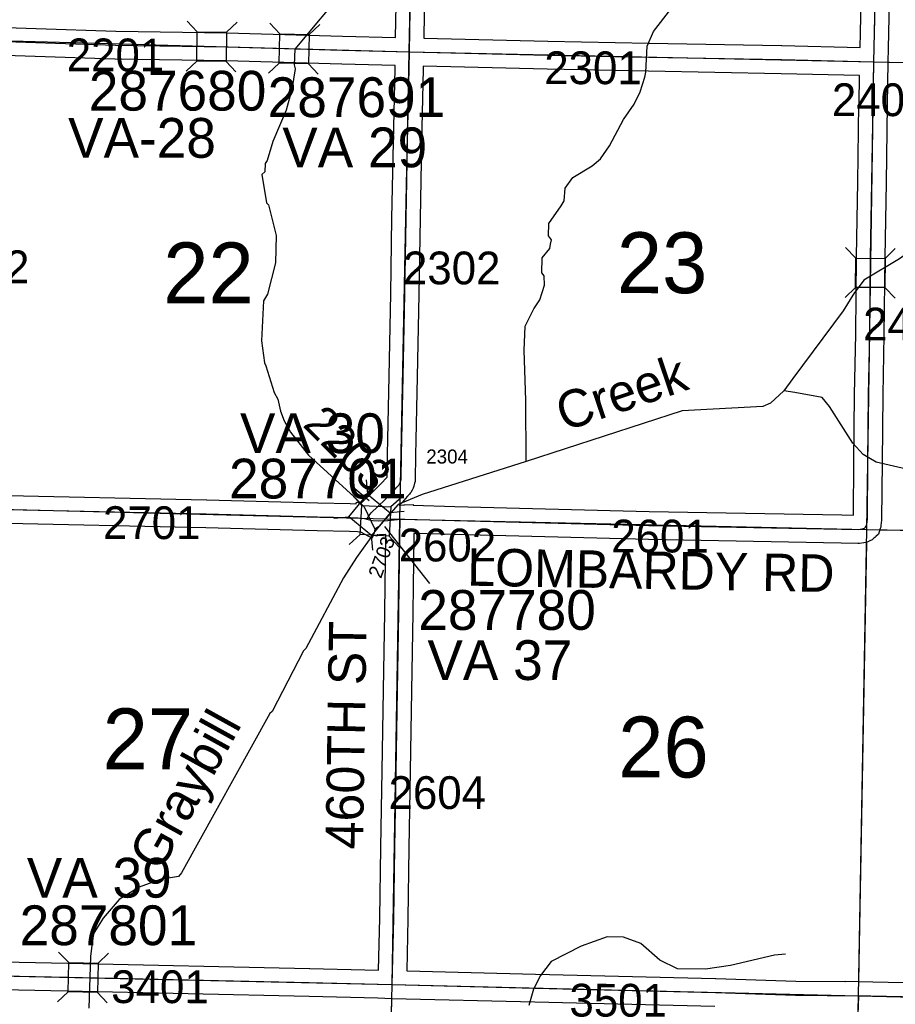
# Model space of a CAD drawing. Extents: x -132.8 to -73.3, y -60 to -26.
# Drawn here: x -94.801 to -92.93, y -44.128 to -42.024 of the extents above; entities that cross this region are included whole.
import ezdxf

# ---------------------------------------------------------------- set-up
doc = ezdxf.new("R2010")
doc.units = 0
for name, color, linetype in [('tdCoHydroRiver', 7, 'Continuous'), ('tdCoHydroTxtLg', 7, 'Continuous'), ('tdCoSecRdNmbr', 7, 'Continuous'), ('tdCoSecRdTxt', 7, 'Continuous'), ('tdCoSecRteBand', 7, 'Continuous'), ('tdCoSecRteCL', 7, 'Continuous'), ('tdCoSectLine', 7, 'Continuous'), ('tdCoSectLinePart', 7, 'Continuous'), ('tdCoSectNmbr', 7, 'Continuous'), ('tdCoStrucSec', 7, 'Continuous'), ('tdCoStrucSecCoName', 7, 'Continuous'), ('tdCoStrucSecFHWANum', 7, 'Continuous'), ('tdCoSurfEarth', 7, 'Continuous'), ('tdCoSurfGravel', 7, 'Continuous')]:
    doc.layers.add(name, color=color, linetype=linetype)

msp = doc.modelspace()

# ---------------------------------------------------------------- linework, layer by layer
at = {"layer": 'tdCoHydroRiver'}
for points in [[(-93.9892, -41.8191), (-94.2126, -42.0873), (-94.2142, -42.121), (-94.2122, -42.1296), (-94.2194, -42.1736), (-94.2314, -42.2175), (-94.2596, -42.2848), (-94.2715, -42.3255), (-94.2763, -42.3318), (-94.2767, -42.3491), (-94.2831, -42.3553), (-94.2734, -42.4154), (-94.2687, -42.4202), (-94.2527, -42.4853), (-94.2539, -42.5436), (-94.2711, -42.6111), (-94.2793, -42.6251), (-94.2842, -42.7102), (-94.2773, -42.7576), (-94.2743, -42.764), (-94.2566, -42.8211), (-94.249, -42.8355), (-94.2432, -42.8609), (-94.2357, -42.8815), (-94.222, -42.9055), (-94.1836, -42.9552), (-94.086, -43.044), (-94.0644, -43.0649), (-94.0417, -43.1127)], [(-93.7184, -42.9681), (-93.7188, -42.8371), (-93.7229, -42.7314), (-93.7202, -42.6794), (-93.7021, -42.6419), (-93.6891, -42.6232), (-93.679, -42.5919), (-93.6801, -42.5714), (-93.6847, -42.565), (-93.6841, -42.5334), (-93.6679, -42.5133), (-93.6661, -42.5039), (-93.6643, -42.4944), (-93.6705, -42.4864), (-93.6699, -42.4596), (-93.6439, -42.4223), (-93.6373, -42.4114), (-93.6352, -42.3846), (-93.6189, -42.3613), (-93.5774, -42.3369), (-93.5597, -42.3215), (-93.5402, -42.2936), (-93.5106, -42.2374), (-93.4879, -42.2047), (-93.4747, -42.1782), (-93.4646, -42.1469), (-93.4626, -42.1368), (-93.4598, -42.081), (-93.4465, -42.0497), (-93.3719, -41.9535)], [(-92.7915, -42.1501), (-92.7959, -42.1672), (-92.7994, -42.2586), (-92.8079, -42.3641), (-92.8135, -42.4034), (-92.8252, -42.4363), (-92.8512, -42.4752), (-92.8947, -42.5169), (-92.9203, -42.5352), (-92.997, -42.581), (-93.0133, -42.6027), (-93.0165, -42.6074), (-93.041, -42.6463), (-93.1482, -42.7907), (-93.1676, -42.8171)], [(-93.1676, -42.8171), (-93.1966, -42.8434), (-93.2125, -42.8509), (-93.3847, -42.8599), (-93.7184, -42.9681)], [(-92.7288, -43.0393), (-92.7381, -43.0296), (-92.7977, -43.0094), (-92.9704, -42.9696), (-92.9985, -42.9532), (-93.0201, -42.9291), (-93.0705, -42.8507), (-93.0859, -42.8315), (-93.144, -42.8208), (-93.1676, -42.8171)], [(-93.7184, -42.9681), (-93.9408, -43.0391), (-93.9917, -43.0601), (-94.0337, -43.1082), (-94.0417, -43.1127)], [(-94.0417, -43.1127), (-94.0434, -43.1206), (-94.0808, -43.1734), (-94.1086, -43.217), (-94.189, -43.3683), (-94.1939, -43.373), (-94.2613, -43.5025), (-94.2661, -43.5071), (-94.4546, -43.847), (-94.4611, -43.8548), (-94.5007, -43.8618), (-94.5452, -43.8782), (-94.5884, -43.9042), (-94.6224, -43.9445), (-94.6436, -43.9787), (-94.6493, -44.0259), (-94.6532, -44.1362)], [(-93.1643, -44.0208), (-93.188, -44.0234), (-93.2816, -44.0451), (-93.3354, -44.0534), (-93.3953, -44.0522), (-93.4328, -44.0341), (-93.4731, -43.9985), (-93.5107, -43.9851), (-93.5454, -43.9844), (-93.601, -44.0037), (-93.6649, -44.0371), (-93.6876, -44.0666), (-93.7024, -44.0962), (-93.7126, -44.1307)]]:
    msp.add_lwpolyline(points, dxfattribs=at)
at = {"layer": 'tdCoSecRteBand'}
for points in [[(-94.9388, -41.8841), (-94.943, -42.0345), (-94.943, -42.0371), (-94.9362, -42.0376), (-94.5954, -42.0487), (-94.3581, -42.0526), (-94.358, -42.0526), (-94.3578, -42.0526), (-94.111, -42.0593), (-93.9973, -42.0622)], [(-92.9407, -41.8782), (-92.9442, -42.0533), (-92.9448, -42.0849), (-92.9447, -42.0849), (-92.9454, -42.1149), (-92.9472, -42.2053), (-92.9494, -42.3727), (-92.9494, -42.3728), (-92.9494, -42.3729), (-92.9523, -42.5315), (-92.9541, -42.6971), (-92.9541, -42.6973), (-92.9541, -42.6974), (-92.9565, -42.8262), (-92.958, -42.9698), (-92.958, -42.9698), (-92.958, -42.9698), (-92.9592, -43.0916), (-92.9592, -43.0928), (-92.9593, -43.0939), (-92.9603, -43.105), (-92.9606, -43.1085), (-92.9617, -43.1119), (-92.9632, -43.1163), (-92.9656, -43.1235), (-92.9711, -43.1287), (-92.9731, -43.1305), (-92.9751, -43.1324), (-92.979, -43.1361), (-92.984, -43.1382), (-92.9886, -43.1401), (-92.9927, -43.1418), (-92.997, -43.1423), (-93.0059, -43.1433), (-93.0078, -43.1435), (-93.0098, -43.1435), (-93.0453, -43.1427), (-93.4566, -43.1348), (-93.4567, -43.1348), (-93.4568, -43.1348), (-93.8725, -43.1245), (-93.8726, -43.1245), (-93.8727, -43.1245), (-93.9581, -43.1219), (-93.9582, -43.13), (-93.9582, -43.1301), (-93.9582, -43.1302), (-93.9598, -43.2346), (-93.9607, -43.2919), (-93.9631, -43.4581), (-93.9631, -43.4582), (-93.9631, -43.4582), (-93.9661, -43.6301), (-93.9688, -43.7938), (-93.971, -43.9452), (-93.971, -43.9453), (-93.971, -43.9455), (-93.9737, -44.0569), (-93.9736, -44.0569), (-93.6986, -44.064), (-93.3135, -44.0729), (-93.3133, -44.0729), (-93.3131, -44.0729), (-93.1421, -44.0785), (-93.0374, -44.0795), (-93.0367, -44.0795), (-93.0366, -44.0788), (-93.007, -44.0798), (-92.9774, -44.08), (-92.9774, -44.0801), (-92.8141, -44.084)], [(-93.0048, -42.0836), (-93.0042, -42.0521), (-93.0042, -42.0521), (-93.0042, -42.0521), (-93.0007, -41.877)], [(-93.9973, -42.0622), (-93.9955, -41.9583)], [(-93.9355, -41.9594), (-93.9373, -42.0637), (-93.6724, -42.0704), (-93.456, -42.0743), (-93.456, -42.0743), (-93.456, -42.0743), (-93.1724, -42.0797), (-93.1723, -42.0797), (-93.1723, -42.0797), (-93.0048, -42.0836)], [(-94.0818, -43.0587), (-94.0809, -43.0551), (-94.0712, -43.0576), (-94.0703, -43.0567), (-94.0273, -43.0149), (-94.0172, -43.0037), (-94.0156, -43.0018), (-94.0147, -42.9538), (-94.0147, -42.9538), (-94.0147, -42.9537), (-94.014, -42.9206), (-94.011, -42.7861), (-94.0078, -42.6103), (-94.0051, -42.4483), (-94.0051, -42.4483), (-94.0051, -42.4482), (-94.0019, -42.2855), (-94.0019, -42.2855), (-94.0019, -42.2854), (-93.9985, -42.1281), (-93.9983, -42.1224), (-93.9983, -42.1222), (-93.9986, -42.1221), (-94.1125, -42.1193), (-94.1126, -42.1193), (-94.1126, -42.1193), (-94.3593, -42.1126), (-94.5966, -42.1087), (-94.5968, -42.1087), (-94.5971, -42.1087), (-94.9386, -42.0976)], [(-93.0191, -43.0833), (-93.018, -42.9692), (-93.0165, -42.8255), (-93.0165, -42.8254), (-93.0165, -42.8252), (-93.0141, -42.6964), (-93.0123, -42.5308), (-93.0123, -42.5307), (-93.0123, -42.5306), (-93.0094, -42.3718), (-93.0072, -42.2045), (-93.0071, -42.2044), (-93.0071, -42.2043), (-93.006, -42.1437), (-93.006, -42.1436), (-93.1736, -42.1397), (-93.4571, -42.1343), (-93.6736, -42.1304), (-93.6737, -42.1304), (-93.6738, -42.1304), (-93.9384, -42.1237), (-93.9385, -42.1293), (-93.9385, -42.1293), (-93.9385, -42.1294), (-93.9419, -42.2867), (-93.9451, -42.4494), (-93.9478, -42.6114), (-93.9478, -42.6114), (-93.9478, -42.6114), (-93.951, -42.7872), (-93.951, -42.7873), (-93.951, -42.7873), (-93.954, -42.9219), (-93.9547, -42.955), (-93.9557, -43.0077), (-93.9558, -43.0114), (-93.9567, -43.015), (-93.9585, -43.0214), (-93.9596, -43.0256), (-93.9619, -43.0294), (-93.9651, -43.0345), (-93.9663, -43.0364), (-93.9677, -43.0381), (-93.9716, -43.0428), (-93.972, -43.0431), (-93.9723, -43.0435), (-93.9834, -43.0558), (-93.9841, -43.0566), (-93.9848, -43.0573), (-93.9895, -43.0619), (-93.9887, -43.0619), (-93.9797, -43.0613), (-93.9783, -43.0613), (-93.9598, -43.0601), (-93.9597, -43.0618), (-93.871, -43.0645), (-93.4554, -43.0749), (-93.0441, -43.0827), (-93.0441, -43.0827), (-93.0441, -43.0827), (-93.0191, -43.0833)], [(-94.859, -43.0401), (-94.4011, -43.0502), (-94.401, -43.0502), (-94.401, -43.0502), (-94.1635, -43.0564), (-94.1635, -43.0564), (-94.1634, -43.0564), (-94.0944, -43.0583), (-94.0818, -43.0587)], [(-94.0337, -44.0554), (-94.031, -43.9442), (-94.0288, -43.7929), (-94.0288, -43.7929), (-94.0288, -43.7928), (-94.0261, -43.6291), (-94.0261, -43.6291), (-94.0261, -43.6291), (-94.0231, -43.4572), (-94.0206, -43.291), (-94.0206, -43.291), (-94.0206, -43.291), (-94.0198, -43.2337), (-94.0182, -43.1294), (-94.0181, -43.1246), (-94.0315, -43.1254), (-94.0332, -43.1255), (-94.035, -43.1254), (-94.0366, -43.1253), (-94.0373, -43.1279), (-94.0444, -43.1261), (-94.048, -43.1325), (-94.0701, -43.1198), (-94.0791, -43.1188), (-94.096, -43.1183), (-94.0961, -43.1183), (-94.0961, -43.1183), (-94.1651, -43.1163), (-94.4025, -43.1102), (-94.8604, -43.1001)], [(-94.9757, -44.0346), (-94.698, -44.0403), (-94.698, -44.0403), (-94.6979, -44.0403), (-94.181, -44.0516), (-94.181, -44.0516), (-94.1809, -44.0516), (-94.0337, -44.0554)], [(-93.315, -44.1328), (-93.7, -44.124), (-93.7001, -44.124), (-93.7001, -44.124), (-94.0051, -44.1162), (-94.0351, -44.1154), (-94.0351, -44.1154), (-94.1824, -44.1116), (-94.6992, -44.1003), (-94.977, -44.0946), (-94.977, -44.0947), (-94.9773, -44.1063), (-94.9802, -44.2434)]]:
    msp.add_lwpolyline(points, dxfattribs=at)
at = {"layer": 'tdCoSecRteCL'}
for points in [[(-93.9678, -42.0929), (-93.9655, -41.9588), (-93.9623, -41.8035), (-93.9586, -41.6318), (-93.9556, -41.4614), (-93.9517, -41.2955), (-93.948, -41.13), (-93.9474, -41.0947)], [(-92.9754, -42.1142), (-92.9742, -42.0527), (-92.9707, -41.8776), (-92.967, -41.7102), (-92.9629, -41.5484), (-92.9589, -41.3859), (-92.9542, -41.2236), (-92.9522, -41.1202)], [(-94.9734, -42.0652), (-94.9377, -42.0676), (-94.5961, -42.0787), (-94.3586, -42.0826), (-94.1118, -42.0893), (-93.9678, -42.0929)], [(-94.0591, -43.0915), (-94.0562, -43.0866), (-94.0493, -43.0782), (-94.0057, -43.0358), (-93.9946, -43.0234), (-93.9907, -43.0187), (-93.9874, -43.0136), (-93.9857, -43.0072), (-93.9847, -42.9544), (-93.984, -42.9212), (-93.981, -42.7867), (-93.9778, -42.6109), (-93.9751, -42.4488), (-93.9719, -42.2861), (-93.9685, -42.1287), (-93.9678, -42.0929)], [(-93.9678, -42.0929), (-93.6731, -42.1004), (-93.4565, -42.1043), (-93.1729, -42.1097), (-92.9754, -42.1142)], [(-93.9879, -43.0919), (-93.9778, -43.0913), (-93.8718, -43.0945), (-93.456, -43.1048), (-93.0447, -43.1127), (-93.0092, -43.1135), (-93.0003, -43.1125), (-92.9956, -43.1105), (-92.9936, -43.1086), (-92.9917, -43.1068), (-92.9902, -43.1024), (-92.9892, -43.0913), (-92.988, -42.9695), (-92.9865, -42.8258), (-92.9841, -42.6968), (-92.9823, -42.5311), (-92.9794, -42.3723), (-92.9772, -42.2048), (-92.9754, -42.1142)], [(-94.9854, -43.0668), (-94.8597, -43.0701), (-94.4018, -43.0802), (-94.1643, -43.0864), (-94.0952, -43.0883), (-94.077, -43.0888), (-94.0639, -43.0903), (-94.0591, -43.0915)], [(-94.0591, -43.0915), (-94.0531, -43.093), (-94.0469, -43.0947), (-94.0333, -43.0955), (-94.0136, -43.0942), (-93.9936, -43.0923), (-93.9879, -43.0919)], [(-94.0044, -44.0862), (-94.001, -43.9448), (-93.9988, -43.7933), (-93.9961, -43.6296), (-93.9931, -43.4577), (-93.9907, -43.2915), (-93.9898, -43.2341), (-93.9882, -43.1297), (-93.9879, -43.0919)], [(-95.0063, -44.064), (-94.6986, -44.0703), (-94.1817, -44.0816), (-94.0044, -44.0862)], [(-94.0044, -44.0862), (-93.6993, -44.094), (-93.3141, -44.1028), (-93.1428, -44.1085), (-93.0077, -44.1098)], [(-93.0296, -45.1058), (-93.0266, -44.9698), (-93.0229, -44.7954), (-93.0182, -44.6238), (-93.0152, -44.4516), (-93.0118, -44.2889), (-93.0091, -44.1508), (-93.0077, -44.1098)], [(-93.0077, -44.1098), (-92.9817, -44.11), (-92.8148, -44.1139), (-92.3169, -44.1268), (-92.0725, -44.1317), (-92.0182, -44.1335)]]:
    msp.add_lwpolyline(points, dxfattribs=at)
at = {"layer": 'tdCoSectLine'}
for points in [[(-93.9682, -42.0929), (-93.9478, -41.0947)], [(-92.9758, -42.1142), (-92.9526, -41.1202)], [(-94.9738, -42.0652), (-93.9682, -42.0929)], [(-93.9882, -43.0919), (-93.9682, -42.0929)], [(-93.9682, -42.0929), (-92.9758, -42.1142)], [(-92.9901, -43.1138), (-92.9758, -42.1142)], [(-92.9758, -42.1142), (-91.9777, -42.1358)], [(-94.9858, -43.0668), (-93.9882, -43.0919)], [(-94.0048, -44.0862), (-93.9882, -43.0919)], [(-93.9882, -43.0919), (-92.9901, -43.1138)], [(-93.0081, -44.1098), (-92.9901, -43.1138)], [(-92.9901, -43.1138), (-91.9983, -43.1303)], [(-95.0067, -44.064), (-94.0048, -44.0862)], [(-94.0268, -45.082), (-94.0048, -44.0862)], [(-94.0048, -44.0862), (-93.0081, -44.1098)], [(-93.03, -45.1058), (-93.0081, -44.1098)], [(-93.0081, -44.1098), (-92.0186, -44.1335)]]:
    msp.add_lwpolyline(points, dxfattribs=at)
at = {"layer": 'tdCoSectLinePart'}
for points in [[(-92.9457, -42.1149), (-92.8064, -42.1179)], [(-93.9876, -43.0619), (-93.9876, -43.0592)], [(-92.963, -43.1142), (-91.9983, -43.1303)], [(-93.0075, -44.0798), (-92.9906, -43.1404)], [(-94.0262, -45.0522), (-94.0054, -44.116)]]:
    msp.add_lwpolyline(points, dxfattribs=at)
at = {"layer": 'tdCoStrucSec'}
for points in [[(-94.4429, -42.0278), (-94.4212, -42.0503), (-94.3586, -42.0513)], [(-94.3362, -42.0296), (-94.3586, -42.0513), (-94.3597, -42.1139)], [(-94.266, -42.0317), (-94.2445, -42.0544), (-94.182, -42.0561)], [(-94.1593, -42.0346), (-94.182, -42.0561), (-94.1837, -42.1186)], [(-94.4447, -42.1346), (-94.4222, -42.1128), (-94.4212, -42.0503)], [(-94.2689, -42.1385), (-94.2462, -42.1169), (-94.2445, -42.0544)], [(-94.3384, -42.1359), (-94.3597, -42.1139), (-94.4222, -42.1128)], [(-94.1626, -42.1409), (-94.1837, -42.1186), (-94.2462, -42.1169)], [(-93.0359, -42.5114), (-93.014, -42.5337), (-92.9515, -42.5344)], [(-92.9296, -42.5129), (-92.9515, -42.5344), (-92.9521, -42.5969)], [(-93.037, -42.6181), (-93.0147, -42.5963), (-93.014, -42.5337)], [(-92.9302, -42.6193), (-92.9521, -42.5969), (-93.0147, -42.5963)], [(-94.0606, -43.0073), (-94.0576, -43.0385), (-94.0093, -43.0783)], [(-94.1285, -43.0898), (-94.0973, -43.0868), (-94.0576, -43.0385)], [(-94.0907, -43.0389), (-94.0698, -43.0622), (-94.0074, -43.0656)], [(-93.9841, -43.0447), (-94.0074, -43.0656), (-94.0108, -43.1281)], [(-94.0965, -43.1455), (-94.0732, -43.1246), (-94.0698, -43.0622)], [(-94.046, -43.1577), (-94.049, -43.1265), (-94.0973, -43.0868)], [(-93.9788, -43.0753), (-94.0093, -43.0783), (-94.049, -43.1265)], [(-93.9903, -43.1508), (-94.0108, -43.1281), (-94.0732, -43.1246)], [(-94.7174, -44.0165), (-94.6958, -44.0391), (-94.6332, -44.0405)], [(-94.6106, -44.0188), (-94.6332, -44.0405), (-94.6346, -44.103)], [(-94.7197, -44.1233), (-94.6971, -44.1016), (-94.6958, -44.0391)], [(-94.6134, -44.1251), (-94.6346, -44.103), (-94.6971, -44.1016)]]:
    msp.add_lwpolyline(points, dxfattribs=at)
at = {"layer": 'tdCoStrucSecFHWANum'}
for p, q in [((-94.0932, -43.0188), (-94.0537, -43.052)), ((-93.9241, -43.2292), (-94.0205, -43.1074))]:
    msp.add_line(p, q, dxfattribs=at)
at = {"layer": 'tdCoSurfEarth'}
for points in [[(-93.984, -42.9212), (-93.981, -42.7867), (-93.9778, -42.6109), (-93.9751, -42.4488), (-93.9719, -42.2861), (-93.9685, -42.1287), (-93.9678, -42.0929)], [(-94.0044, -44.0862), (-94.001, -43.9448), (-93.9988, -43.7933), (-93.9961, -43.6296), (-93.9931, -43.4577), (-93.9907, -43.2915), (-93.9898, -43.2341)]]:
    msp.add_lwpolyline(points, dxfattribs=at)
at = {"layer": 'tdCoSurfGravel'}
for points in [[(-93.9678, -42.0929), (-93.9655, -41.9588), (-93.9623, -41.8035), (-93.9586, -41.6318), (-93.9556, -41.4614), (-93.9517, -41.2955), (-93.948, -41.13), (-93.9474, -41.0947), (-93.9453, -40.9603), (-93.9413, -40.7924), (-93.9376, -40.6301), (-93.9344, -40.4592), (-93.9307, -40.293), (-93.9268, -40.1246), (-93.926, -40.0986)], [(-92.9754, -42.1142), (-92.9742, -42.0527), (-92.9707, -41.8776), (-92.967, -41.7102), (-92.9629, -41.5484), (-92.9589, -41.3859), (-92.9542, -41.2236), (-92.9522, -41.1202)], [(-94.9734, -42.0652), (-94.9377, -42.0676), (-94.5961, -42.0787), (-94.3586, -42.0826), (-94.1118, -42.0893), (-93.9678, -42.0929)], [(-93.9678, -42.0929), (-93.6731, -42.1004), (-93.4565, -42.1043), (-93.1729, -42.1097), (-92.9754, -42.1142)], [(-92.9936, -43.1086), (-92.9917, -43.1068), (-92.9902, -43.1024), (-92.9892, -43.0913), (-92.988, -42.9695), (-92.9865, -42.8258), (-92.9841, -42.6968), (-92.9823, -42.5311), (-92.9794, -42.3723), (-92.9772, -42.2048), (-92.9754, -42.1142)], [(-94.0591, -43.0915), (-94.0562, -43.0866), (-94.0493, -43.0782), (-94.0057, -43.0358), (-93.9946, -43.0234), (-93.9907, -43.0187), (-93.9874, -43.0136), (-93.9857, -43.0072), (-93.9847, -42.9544), (-93.984, -42.9212)], [(-94.9854, -43.0668), (-94.8597, -43.0701), (-94.4018, -43.0802), (-94.1643, -43.0864), (-94.0952, -43.0883), (-94.077, -43.0888), (-94.0639, -43.0903), (-94.0591, -43.0915), (-94.0531, -43.093), (-94.0469, -43.0947), (-94.0333, -43.0955), (-94.0136, -43.0942), (-93.9936, -43.0923), (-93.9879, -43.0919), (-93.9778, -43.0913), (-93.8718, -43.0945), (-93.456, -43.1048), (-93.0447, -43.1127), (-93.0092, -43.1135), (-93.0003, -43.1125), (-92.9956, -43.1105), (-92.9936, -43.1086)], [(-93.9898, -43.2341), (-93.9882, -43.1297), (-93.9879, -43.0919)], [(-97.5057, -44.0015), (-97.0626, -44.0111), (-97.0096, -44.0125), (-96.5883, -44.0239), (-96.1173, -44.0375), (-96.0045, -44.0402), (-95.6401, -44.0488), (-95.1558, -44.0609), (-95.0063, -44.064), (-94.6986, -44.0703), (-94.1817, -44.0816), (-94.0044, -44.0862), (-93.6993, -44.094), (-93.3141, -44.1028), (-93.1428, -44.1085), (-93.0077, -44.1098), (-92.9817, -44.11), (-92.8148, -44.1139), (-92.3169, -44.1268), (-92.0725, -44.1317), (-92.0182, -44.1335)], [(-93.0446, -46.0849), (-93.0426, -45.9959), (-93.0391, -45.8252), (-93.0364, -45.6521), (-93.0337, -45.4864), (-93.032, -45.3167), (-93.0305, -45.1456), (-93.0296, -45.1058), (-93.0266, -44.9698), (-93.0229, -44.7954), (-93.0182, -44.6238), (-93.0152, -44.4516), (-93.0118, -44.2889), (-93.0091, -44.1508), (-93.0077, -44.1098)]]:
    msp.add_lwpolyline(points, dxfattribs=at)

# ---------------------------------------------------------------- texts
at = {"layer": 'tdCoHydroTxtLg'}
for s, rotation, p in [('Creek', 18.6482, (-93.6374, -42.9047)), ('Graybill', 61.0815, (-94.5, -43.8472))]:
    msp.add_text(s, height=0.08, rotation=rotation, dxfattribs=at).set_placement(p)
at = {"layer": 'tdCoSecRdNmbr'}
for s, height, rotation, p in [('2201', 0.07, 359.9284, (-94.7001, -42.1345)), ('2301', 0.07, 359.9295, (-93.6797, -42.162)), ('2401', 0.07, 359.93, (-93.0651, -42.2303)), ('2202', 0.07, 359.9285, (-94.9882, -42.5872)), ('2302', 0.07, 359.9292, (-93.9816, -42.5897)), ('2402', 0.07, 359.93, (-92.9985, -42.7097)), ('2203', 0.07, 314.9292, (-94.1976, -42.8917)), ('2304', 0.03, 359.9292, (-93.9319, -42.9727)), ('2701', 0.07, 359.9287, (-94.6226, -43.134)), ('2601', 0.07, 359.9295, (-93.5365, -43.1626)), ('2703', 0.03, 69.9291, (-94.0285, -43.2198)), ('2602', 0.07, 359.9292, (-93.9907, -43.1818)), ('2604', 0.07, 359.9292, (-94.0124, -43.7108)), ('3401', 0.07, 359.9287, (-94.605, -44.1256)), ('3501', 0.07, 359.9294, (-93.6259, -44.1544))]:
    msp.add_text(s, height=height, rotation=rotation, dxfattribs=at).set_placement(p)
at = {"layer": 'tdCoSecRdTxt'}
for s, rotation, p in [('LOMBARDY RD', 358.9819, (-93.8448, -43.2336)), ('460TH ST', 89.0828, (-94.0672, -43.7975))]:
    msp.add_text(s, height=0.08, rotation=rotation, dxfattribs=at).set_placement(p)
at = {"layer": 'tdCoSectNmbr'}
for s, rotation, p in [('23', 359.9295, (-93.5246, -42.6086)), ('22', 359.9288, (-94.4939, -42.6303)), ('27', 359.9287, (-94.6235, -43.6259)), ('26', 359.9295, (-93.5217, -43.6434))]:
    msp.add_text(s, height=0.13, rotation=rotation, dxfattribs=at).set_placement(p)
at = {"layer": 'tdCoStrucSecCoName'}
for s, p in [('VA-28', (-94.6972, -42.3194)), ('VA 29', (-94.2395, -42.3397)), ('VA 30', (-94.3299, -42.9505)), ('VA 37', (-93.9294, -43.4353)), ('VA 39', (-94.7854, -43.9003))]:
    msp.add_text(s, height=0.085, dxfattribs=at).set_placement(p)
at = {"layer": 'tdCoStrucSecFHWANum'}
for s, p in [('287680', (-94.6529, -42.2186)), ('287691', (-94.2706, -42.2325)), ('287701', (-94.3532, -43.0474)), ('287780', (-93.9488, -43.3281)), ('287801', (-94.8007, -44.0019))]:
    msp.add_text(s, height=0.085, dxfattribs=at).set_placement(p)

doc.saveas('drawing.dxf')
